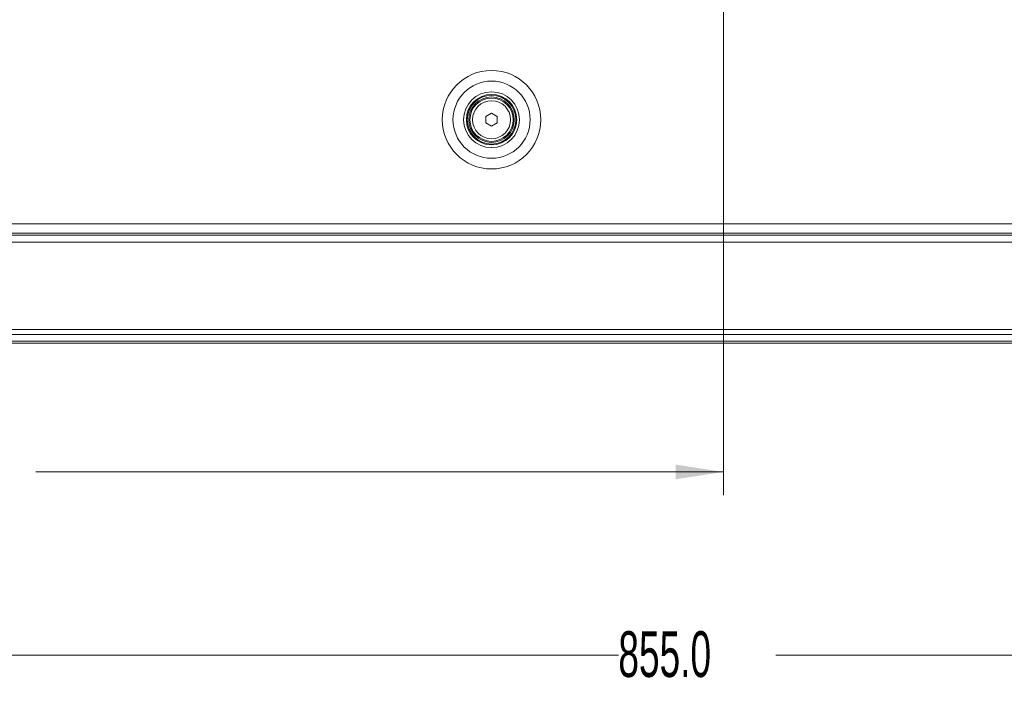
# Model space of a CAD drawing. Header units: millimetres. Extents: x 0 to 1118, y 0 to 864.
# Tile 376 of 390: x 854 to 922, y 541 to 587. Entities that reach past the tile are written whole.
import ezdxf

# ---------------------------------------------------------------- set-up
doc = ezdxf.new("R2010")
doc.units = ezdxf.units.MM
doc.styles.add('SLDTEXTSTYLE0', font='TXT', dxfattribs={"width": 0.605})
doc.dimstyles.new('SLDDIMSTYLE1', dxfattribs={"dimtxt": 3.175, "dimasz": 3.302, "dimexe": 0, "dimexo": 0.0625, "dimgap": 0.79375, "dimtad": 0, "dimtih": 1, "dimtoh": 1, "dimdec": 1, "dimlfac": 4, "dimrnd": 1e-09, "dimzin": 4, "dimdsep": 46, "dimtxsty": 'SLDTEXTSTYLE0', "dimsah": 1, "dimcen": 0.09, "dimadec": 0, "dimazin": 1, "dimtfac": 1, "dimtofl": 0, "dimtmove": 0, "dimatfit": 3, "dimfxl": 1, "dimfrac": 2, "dimtolj": 1, "dimtzin": 12, "dimarcsym": 0})
doc.dimstyles.new('SLDDIMSTYLE5', dxfattribs={"dimtxt": 3.175, "dimasz": 3.302, "dimexe": 0, "dimexo": 0.0625, "dimgap": 0.79375, "dimtad": 0, "dimtih": 1, "dimtoh": 1, "dimlfac": 4, "dimrnd": 1e-09, "dimzin": 4, "dimdsep": 46, "dimtxsty": 'SLDTEXTSTYLE0', "dimsah": 1, "dimcen": 0.09, "dimadec": 0, "dimazin": 1, "dimtfac": 1, "dimtofl": 0, "dimtmove": 0, "dimatfit": 3, "dimfxl": 1, "dimfrac": 2, "dimtolj": 1, "dimtzin": 12, "dimarcsym": 0})

# ---------------------------------------------------------------- blocks, each defined once
blk = doc.blocks.new('_D_22')
at = {"color": 7, "linetype": 'Continuous', "lineweight": 0}
for p, q in [((900.769, 645.849), (739.354, 645.849)), ((740.954, 645.849), (740.954, 611.46)), ((740.954, 572.199), (740.954, 606.588)), ((788.598, 572.199), (739.354, 572.199))]:
    blk.add_line(p, q, dxfattribs=at)
for points in [[(740.954, 645.849), (740.446, 642.547), (741.462, 642.547)], [(740.954, 572.199), (741.462, 575.501), (740.446, 575.501)]]:
    blk.add_solid(points, dxfattribs=at)
at = {"color": 7, "linetype": 'Continuous', "lineweight": 0, "insert": (734.285, 610.68), "char_height": 3.175, "attachment_point": 1, "style": 'SLDTEXTSTYLE0'}
blk.add_mtext('294.60', dxfattribs=at)
blk = doc.blocks.new('_D_23')
at = {"color": 7, "linetype": 'Continuous', "lineweight": 0}
for p, q in [((902.369, 644.249), (902.369, 554.304)), ((793.669, 567.127), (793.669, 554.304)), ((793.669, 555.904), (841.35, 555.904)), ((902.369, 555.904), (854.689, 555.904))]:
    blk.add_line(p, q, dxfattribs=at)
for points in [[(793.669, 555.904), (796.971, 555.396), (796.971, 556.412)], [(902.369, 555.904), (899.067, 556.412), (899.067, 555.396)]]:
    blk.add_solid(points, dxfattribs=at)
at = {"color": 7, "linetype": 'Continuous', "lineweight": 0, "insert": (841.35, 557.561), "char_height": 3.175, "attachment_point": 1, "style": 'SLDTEXTSTYLE0'}
blk.add_mtext('434.80', dxfattribs=at)
blk = doc.blocks.new('_D_25')
at = {"color": 7, "linetype": 'Continuous', "lineweight": 0}
for p, q in [((793.669, 567.127), (793.669, 541.604)), ((1007.419, 567.127), (1007.419, 541.604)), ((793.669, 543.204), (895.087, 543.204)), ((1007.419, 543.204), (906.001, 543.204))]:
    blk.add_line(p, q, dxfattribs=at)
for points in [[(793.669, 543.204), (796.971, 542.696), (796.971, 543.712)], [(1007.419, 543.204), (1004.117, 543.712), (1004.117, 542.696)]]:
    blk.add_solid(points, dxfattribs=at)
at = {"color": 7, "linetype": 'Continuous', "lineweight": 0, "insert": (895.087, 544.861), "char_height": 3.175, "attachment_point": 1, "style": 'SLDTEXTSTYLE0'}
blk.add_mtext('855.0', dxfattribs=at)

msp = doc.modelspace()

# ---------------------------------------------------------------- linework, layer by layer
at = {"color": 7, "linetype": 'Continuous', "lineweight": 15}
for p, q in [((885.9069, 580.5476), (886.2944, 580.7714)), ((885.9069, 580.1002), (885.9069, 580.5476)), ((886.2944, 580.7714), (886.6819, 580.5476)), ((886.6819, 580.5476), (886.6819, 580.1002)), ((886.2944, 579.8765), (885.9069, 580.1002)), ((886.6819, 580.1002), (886.2944, 579.8765)), ((1002.6319, 572.3239), (798.4569, 572.3239)), ((798.6352, 572.4614), (1002.4535, 572.4614)), ((1002.6319, 564.8239), (798.4569, 564.8239))]:
    msp.add_line(p, q, dxfattribs=at)
at = {"color": 9, "linetype": 'Continuous', "lineweight": 0}
for p, q in [((798.6352, 573.1114), (1002.4535, 573.1114)), ((1002.6319, 572.4489), (798.4569, 572.4489)), ((1002.6319, 571.8239), (798.4569, 571.8239)), ((1002.6319, 565.781), (798.4569, 565.781)), ((1002.6319, 565.4275), (798.4569, 565.4275)), ((1002.6319, 564.9704), (798.4569, 564.9704))]:
    msp.add_line(p, q, dxfattribs=at)
for radius in [3.4165, 2.677, 1.9375, 1.3179]:
    msp.add_circle((886.2944, 580.3239), radius, dxfattribs=at)
at = {"color": 7, "linetype": 'Continuous', "lineweight": 15}
for radius in [1.75, 1.6875, 1.575, 1.5]:
    msp.add_circle((886.2944, 580.3239), radius, dxfattribs=at)

# ---------------------------------------------------------------- dimensions: what is measured, and where the dimension line sits
at = {"color": 7, "linetype": 'Continuous', "lineweight": 0}
dim = msp.add_linear_dim(base=(740.9545, 572.1989), p1=(902.3694, 645.8489), p2=(790.1977, 572.1989), angle=90, dimstyle='SLDDIMSTYLE5', dxfattribs=at)
dim.commit()
dim.dimension.update_dxf_attribs({"geometry": '_D_22', "text_midpoint": (740.9545, 609.0239), "dimtype": 160})
for base, p1, p2, dimstyle, picture, middle in [((793.6694, 555.9042), (902.3694, 645.8489), (793.6694, 568.7273), 'SLDDIMSTYLE5', '_D_23', (848.0194, 555.9042)), ((1007.4194, 543.2042), (793.6694, 568.7273), (1007.4194, 568.7273), 'SLDDIMSTYLE1', '_D_25', (900.5444, 543.2042))]:
    dim = msp.add_linear_dim(base=base, p1=p1, p2=p2, dimstyle=dimstyle, dxfattribs=at)
    dim.commit()
    dim.dimension.update_dxf_attribs({"geometry": picture, "text_midpoint": middle, "dimtype": 160})

doc.saveas('drawing.dxf')
